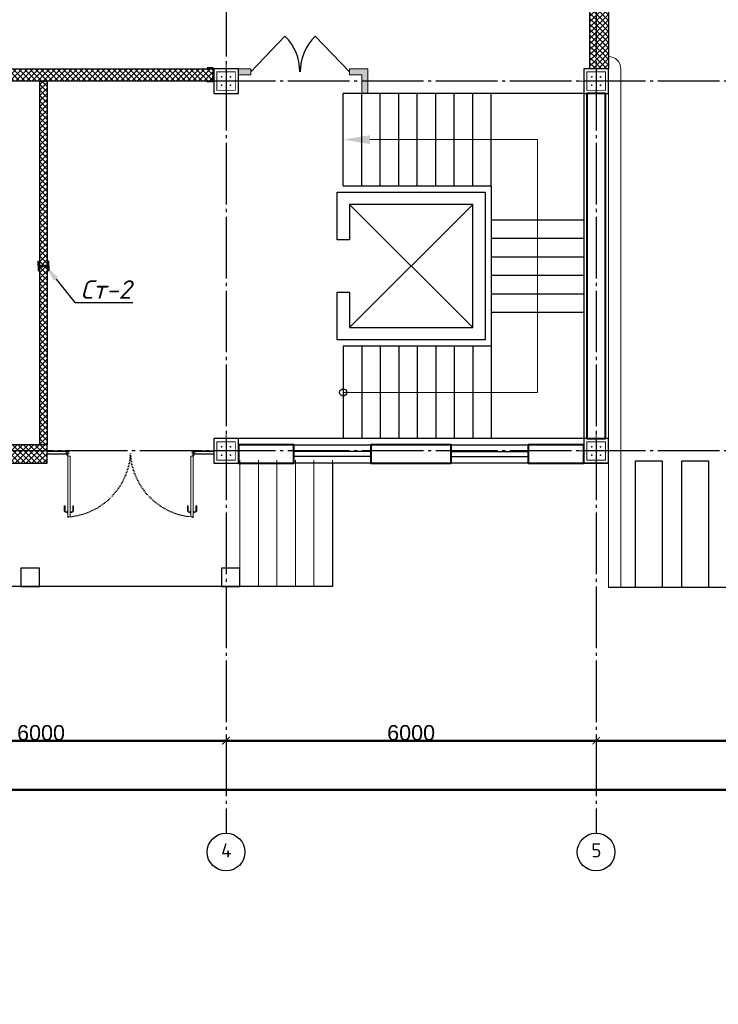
# Model space of a CAD drawing. Header units: millimetres. Extents: x -33345 to 4712671, y -3392 to 121473.
# Tile 264 of 656: x 1430713 to 1442039, y 60009 to 75981. Entities that reach past the tile are written whole.
import ezdxf
from ezdxf import colors
from ezdxf.entities.mleader import LeaderData, LeaderLine
from ezdxf.math import Vec2, Vec3

# ---------------------------------------------------------------- set-up
doc = ezdxf.new("R2010")
doc.units = ezdxf.units.MM
for name, pattern in [('CENTER2', [28.575, 19.05, -3.175, 3.175, -3.175]), ('DOT', [0.25, 0, -0.25]), ('ГОСТ 2.303 5', [24, 20, -1.5, 1, -1.5])]:
    doc.linetypes.add(name, pattern=pattern)
for name, color, linetype in [('00-Axes', 1, 'CENTER2'), ('HA', 9, 'Continuous'), ('KIK-0-HSL-HTC', 7, 'Continuous')]:
    doc.layers.add(name, color=color, linetype=linetype)
for name, color, linetype, lineweight in [('1_Основная', 250, 'Continuous', 40), ('5   0.30', 1, 'Continuous', 30), ('doors', 250, 'Continuous', 5), ('размер 0.09', 175, 'Continuous', 9)]:
    doc.layers.add(name, color=color, linetype=linetype, lineweight=lineweight)
doc.styles.add('ISO', font='isocpeui.ttf')
doc.styles.add('ISOCPEUR', font='isocpeui.ttf', dxfattribs={"height": 300})
doc.styles.add('ISOCPEUR_1.00', font='isocpeui.ttf')
doc.styles.get("Standard").update_dxf_attribs({"font": 'arial.ttf'})
doc.dimstyles.new('ISO-25$0', dxfattribs={"dimtxt": 300, "dimasz": 200, "dimexe": 100, "dimexo": 300, "dimgap": 50, "dimtad": 1, "dimdec": 0, "dimtxsty": 'Standard', "dimblk": 'OBLIQUE', "dimcen": 250, "dimadec": 0, "dimazin": 0, "dimtfac": 1, "dimtdec": 0, "dimtmove": 0, "dimatfit": 3, "dimldrblk": 'OBLIQUE', "dimfxl": 1.25, "dimarcsym": 0})
pattern_1 = [(45, (-51557.93, -1455798.857), (-44.9012806, 44.9012806), []), (135, (-51557.93, -1455798.857), (-44.9012806, -44.9012806), [])]

# ---------------------------------------------------------------- blocks, each defined once
blk = doc.blocks.new('column')
at = {"lineweight": 0}
for points in [[(-68, 56, -1), (-68, 86, -1)], [(68, 56, 1), (68, 86, 1)], [(-68, -56, 1), (-68, -86, 1)], [(68, -56, -1), (68, -86, -1)]]:
    blk.add_hatch(color=0, dxfattribs=at).paths.add_polyline_path(points)
at = {"color": 0, "lineweight": 0}
for p, q in [((0, 300), (0, -300)), ((300, 0), (-300, 0))]:
    blk.add_line(p, q, dxfattribs=at)
at = {"lineweight": 30}
blk.add_lwpolyline([(-200, 200), (200, 200), (200, -200), (-200, -200)], close=True, dxfattribs=at)
at = {"color": 0, "lineweight": 0, "const_width": 15}
blk.add_lwpolyline([(150, -150), (150, 150), (-150, 150), (-150, -150)], close=True, dxfattribs=at)
blk = doc.blocks.new('_ArchTick')
at = {"color": 0, "linetype": 'ByBlock', "const_width": 0.15}
blk.add_lwpolyline([(-0.5, -0.5), (0.5, 0.5)], dxfattribs=at)
blk = doc.blocks.new('*D22')
at = {"color": 0, "lineweight": -2, "transparency": 16777216}
for p, q in [((1041447, -1539113), (1041447, -1539113)), ((1041447, -1539114), (1047447, -1539114)), ((1047447, -1539113), (1047447, -1539113))]:
    blk.add_line(p, q, dxfattribs=at)
at = {"layer": 'Defpoints', "color": 0, "lineweight": 50, "transparency": 16777216}
for p in [(1041447, -1539114), (1047447, -1539114), (1047447, -1539114)]:
    blk.add_point(p, dxfattribs=at)
at = {"color": 0, "lineweight": -2, "transparency": 16777216, "xscale": 120, "yscale": 120, "zscale": 120, "rotation": 180}
blk.add_blockref('_ArchTick', (1041447, -1539114), dxfattribs=at)
at = {"color": 0, "lineweight": -2, "transparency": 16777216, "xscale": 120, "yscale": 120, "zscale": 120}
blk.add_blockref('_ArchTick', (1047447, -1539114), dxfattribs=at)
at = {"color": 0, "lineweight": 0, "transparency": 16777216, "insert": (1044447, -1538988), "char_height": 250, "attachment_point": 5}
blk.add_mtext('6000', dxfattribs=at)
blk = doc.blocks.new('_Oblique')
at = {"color": 0, "linetype": 'ByBlock', "lineweight": -2}
blk.add_line((-0.5, -0.5), (0.5, 0.5), dxfattribs=at)
blk = doc.blocks.new('*D23')
at = {"color": 0, "lineweight": -2, "transparency": 16777216}
for p, q in [((1047447, -1539113), (1047447, -1539113)), ((1047447, -1539114), (1053447, -1539114)), ((1053447, -1539113), (1053447, -1539113))]:
    blk.add_line(p, q, dxfattribs=at)
at = {"layer": 'Defpoints', "color": 0, "lineweight": 50, "transparency": 16777216}
for p in [(1047447, -1539114), (1053447, -1539114), (1053447, -1539114)]:
    blk.add_point(p, dxfattribs=at)
at = {"color": 0, "lineweight": -2, "transparency": 16777216, "xscale": 120, "yscale": 120, "zscale": 120, "rotation": 180}
blk.add_blockref('_ArchTick', (1047447, -1539114), dxfattribs=at)
at = {"color": 0, "lineweight": -2, "transparency": 16777216, "xscale": 120, "yscale": 120, "zscale": 120}
blk.add_blockref('_ArchTick', (1053447, -1539114), dxfattribs=at)
at = {"color": 0, "lineweight": 0, "transparency": 16777216, "insert": (1050447, -1538988), "char_height": 250, "attachment_point": 5}
blk.add_mtext('6000', dxfattribs=at)
blk = doc.blocks.new('*D30')
at = {"color": 0, "lineweight": -2, "transparency": 16777216}
for p, q in [((8911, -1402), (8911, -1401)), ((8911, -1402), (15911, -1402)), ((15911, -1402), (15911, -1401))]:
    blk.add_line(p, q, dxfattribs=at)
at = {"layer": 'Defpoints', "color": 0, "lineweight": 0, "transparency": 16777216}
for p in [(8911, -1402), (15911, -1402), (15911, -1402)]:
    blk.add_point(p, dxfattribs=at)
at = {"color": 0, "lineweight": -2, "transparency": 16777216, "xscale": 120, "yscale": 120, "zscale": 120, "rotation": 180}
blk.add_blockref('_ArchTick', (8911, -1402), dxfattribs=at)
at = {"color": 0, "lineweight": -2, "transparency": 16777216, "xscale": 120, "yscale": 120, "zscale": 120}
blk.add_blockref('_ArchTick', (15911, -1402), dxfattribs=at)
at = {"color": 0, "lineweight": 0, "transparency": 16777216, "insert": (12411, -1275), "char_height": 250, "attachment_point": 5}
blk.add_mtext('7000', dxfattribs=at)
blk = doc.blocks.new('*D33')
at = {"color": 0, "lineweight": -2, "transparency": 16777216}
for p, q in [((-15089, -2202), (-15089, -2201)), ((44311, -2202), (-15089, -2202)), ((44311, -2202), (44311, -2201))]:
    blk.add_line(p, q, dxfattribs=at)
at = {"layer": 'Defpoints', "color": 0, "lineweight": 0, "transparency": 16777216}
for p in [(-15089, -2202), (-15089, -2202), (44311, -2202)]:
    blk.add_point(p, dxfattribs=at)
at = {"color": 0, "lineweight": -2, "transparency": 16777216, "xscale": 120, "yscale": 120, "zscale": 120, "rotation": 180}
blk.add_blockref('_ArchTick', (-15089, -2202), dxfattribs=at)
at = {"color": 0, "lineweight": -2, "transparency": 16777216, "xscale": 120, "yscale": 120, "zscale": 120}
blk.add_blockref('_ArchTick', (44311, -2202), dxfattribs=at)
at = {"color": 0, "lineweight": 0, "transparency": 16777216, "insert": (14611, -2077), "char_height": 250, "attachment_point": 5}
blk.add_mtext('59400', dxfattribs=at)
blk = doc.blocks.new('*U3545')
at = {"color": 0, "linetype": 'ByBlock', "lineweight": -2, "ltscale": 100}
blk.add_lwpolyline([(0, 0), (63, 0), (63, 2.7, 0.4142136), (60.7, 5), (12, 5, -0.4142136), (5, 12), (5, 60.7, 0.4142136), (2.7, 63), (0, 63)], format="xyb", close=True, dxfattribs=at)
blk = doc.blocks.new('A$C0829442C')
at = {"layer": '5   0.30', "lineweight": 30, "ltscale": 200}
blk.add_line((0, 131), (0, 14), dxfattribs=at)
at = {"layer": '5   0.30', "lineweight": 30, "ltscale": 200, "xscale": -1, "rotation": 180}
blk.add_blockref('*U3545', (4, 146), dxfattribs=at)
at = {"layer": '5   0.30', "lineweight": 30, "ltscale": 200}
blk.add_blockref('*U3545', (4, 0), dxfattribs=at)
blk = doc.blocks.new('fgfggggffsss')
at = {"layer": '00-Axes', "color": 251, "linetype": 'ГОСТ 2.303 5', "ltscale": 50, "true_color": 0x636466}
for points in [[(2910.7, 15497.8), (2910.7, -2902.2)], [(8910.7, 15497.8), (8910.7, -2902.2)], [(44510.7, 9297.8), (-20089.3, 9297.8)], [(44510.7, 3297.8), (-20089.3, 3297.8)]]:
    blk.add_lwpolyline(points, dxfattribs=at)
at = {"layer": '00-Axes', "color": 219, "linetype": 'ByBlock', "ltscale": 100, "true_color": 0x642165}
for centre in [(2910.7, -3208.2), (8910.7, -3208.2)]:
    blk.add_circle(centre, 306, dxfattribs=at)
at = {"layer": '00-Axes', "color": 219, "linetype": 'ByBlock', "ltscale": 100, "true_color": 0x642165, "char_height": 226.059, "attachment_point": 1, "style": 'ISOCPEUR_1.00'}
for s, insert in [('\\pxqc;{\\fISOCPEUR|b0|i0|c204|p34;4}', (2529.5, -3068.4)), ('\\pxqc;{\\fISOCPEUR|b0|i0|c204|p34;5}', (8529.5, -3068.4))]:
    blk.add_mtext_dynamic_manual_height_columns(s, width=772.479, gutter_width=706.4, heights=[0], dxfattribs=dict(at, insert=insert))
at = {"color": 18, "lineweight": 0, "true_color": 0x000000}
for base, p1, p2, picture, middle in [((2910.7, -1402.2), (-3089.3, -1402.2), (2910.7, -1402.2), '*D22', (-89.3, -1276.6)), ((8910.7, -1402.2), (2910.7, -1402.2), (8910.7, -1402.2), '*D23', (5910.7, -1276.6))]:
    dim = blk.add_linear_dim(base=base, p1=p1, p2=p2, dimstyle='ISO-25$0', dxfattribs=at)
    dim.commit()
    dim.dimension.update_dxf_attribs({"geometry": picture, "text_midpoint": middle, "insert": (-1044536.1, 1537711.9)})
for base, p1, p2, picture, middle in [((15910.7, -1402.2), (8910.7, -1402.2), (15910.7, -1402.2), '*D30', (12410.7, -1275)), ((-15089.3, -2202.2), (44310.7, -2202.2), (-15089.3, -2202.2), '*D33', (14610.7, -2076.6))]:
    dim = blk.add_linear_dim(base=base, p1=p1, p2=p2, dimstyle='ISO-25$0', dxfattribs=at)
    dim.commit()
    dim.dimension.update_dxf_attribs({"geometry": picture, "text_midpoint": middle})

msp = doc.modelspace()

# ---------------------------------------------------------------- hatches: boundary and pattern name
at = {"lineweight": 20}
h = msp.add_hatch(color=32, dxfattribs=at)
h.dxf.hatch_style = 1
h.paths.add_polyline_path([(1436258.311, 75084.993), (1436058.311, 75084.993), (1436058.311, 75184.993), (1436358.311, 75184.993), (1436358.311, 74784.993), (1436258.311, 74784.993)])
h.paths.add_polyline_path([(1434258.311, 75184.993), (1434458.311, 75184.993), (1434458.311, 75084.993), (1434258.311, 75084.993)])
at = {"layer": 'KIK-0-HSL-HTC', "lineweight": 0}
h = msp.add_hatch(dxfattribs=at)
h.set_pattern_fill('ANSI37', color=154, scale=20)
h.set_pattern_definition(pattern_1)
h.paths.add_polyline_path([(1416258.311, 81184.993), (1417158.311, 81184.993), (1417158.311, 80884.993), (1416258.311, 80884.993)])
h.paths.add_polyline_path([(1418408.311, 81184.993), (1419708.311, 81184.993), (1419708.311, 80884.993), (1418408.311, 80884.993)])
h.paths.add_polyline_path([(1420958.311, 81184.993), (1421858.311, 81184.993), (1421858.311, 80884.993), (1420958.311, 80884.993)])
h.paths.add_polyline_path([(1422258.311, 81184.993), (1423158.311, 81184.993), (1423158.311, 80884.993), (1422258.311, 80884.993)])
h.paths.add_polyline_path([(1424408.311, 81184.993), (1425708.311, 81184.993), (1425708.311, 80884.993), (1424408.311, 80884.993)])
h.paths.add_polyline_path([(1426958.311, 81184.993), (1427858.311, 81184.993), (1427858.311, 80884.993), (1426958.311, 80884.993)])
h.paths.add_polyline_path([(1415858.311, 79884.993), (1416158.311, 79884.993), (1416158.311, 80784.993), (1415858.311, 80784.993)])
h.paths.add_polyline_path([(1416158.311, 78634.993), (1416158.311, 76809.993), (1415858.311, 76809.993), (1415858.311, 78634.993)])
h.paths.add_polyline_path([(1416158.311, 74784.993), (1416158.311, 74184.993), (1415858.311, 74184.993), (1415858.311, 74784.993)])
h.paths.add_polyline_path([(1415858.311, 72934.993), (1416158.311, 72934.993), (1416158.311, 71334.993), (1415858.311, 71334.993)])
h.paths.add_polyline_path([(1415858.311, 70084.993), (1416158.311, 70084.993), (1416158.311, 69184.993), (1415858.311, 69184.993)])
h.paths.add_polyline_path([(1417858.311, 69084.993), (1416258.311, 69084.993), (1416258.311, 68784.993), (1417858.311, 68784.993)])
h.paths.add_polyline_path([(1419558.311, 69084.993), (1418858.311, 69084.993), (1418858.311, 68784.993), (1419558.311, 68784.993)])
h.paths.add_polyline_path([(1421258.311, 69084.993), (1420558.311, 69084.993), (1420558.311, 68784.993), (1421258.311, 68784.993)])
h.paths.add_polyline_path([(1423408.198, 69084.993), (1422258.311, 69084.993), (1422258.311, 68784.993), (1423408.198, 68784.993)])
h.paths.add_polyline_path([(1425583.311, 68784.993), (1424008.198, 68784.993), (1424008.198, 69084.993), (1425583.311, 69084.993)])
h.paths.add_polyline_path([(1427858.311, 68784.993), (1427083.311, 68784.993), (1427083.311, 69084.993), (1427858.311, 69084.993)])
h.paths.add_polyline_path([(1431158.311, 69084.993), (1430108.311, 69084.993), (1430108.311, 68784.993), (1431158.311, 68784.993)])
h.paths.add_polyline_path([(1447258.311, 69084.993), (1448158.311, 69084.993), (1448158.311, 68784.993), (1447258.311, 68784.993)])
h.paths.add_polyline_path([(1449408.311, 69084.993), (1450708.311, 69084.993), (1450708.311, 68784.993), (1449408.311, 68784.993)])
h.paths.add_polyline_path([(1451958.311, 69084.993), (1452858.311, 69084.993), (1452858.311, 68784.993), (1451958.311, 68784.993)])
h.paths.add_polyline_path([(1453908.311, 69084.993), (1453258.311, 69084.993), (1453258.311, 68784.993), (1453908.311, 68784.993)])
h.paths.add_polyline_path([(1458858.311, 69084.993), (1458208.311, 69084.993), (1458208.311, 68784.993), (1458858.311, 68784.993)])
h.paths.add_polyline_path([(1463658.311, 69084.993), (1464558.311, 69084.993), (1464558.311, 68784.993), (1463658.311, 68784.993)])
h.paths.add_polyline_path([(1465808.311, 69084.993), (1467108.311, 69084.993), (1467108.311, 68784.993), (1465808.311, 68784.993)])
h.paths.add_polyline_path([(1468358.311, 69084.993), (1469258.311, 69084.993), (1469258.311, 68784.993), (1468358.311, 68784.993)])
h.paths.add_polyline_path([(1469658.311, 69084.993), (1470558.311, 69084.993), (1470558.311, 68784.993), (1469658.311, 68784.993)])
h.paths.add_polyline_path([(1471808.311, 69084.993), (1473108.311, 69084.993), (1473108.311, 68784.993), (1471808.311, 68784.993)])
h.paths.add_polyline_path([(1474358.311, 69084.993), (1475258.311, 69084.993), (1475258.311, 68784.993), (1474358.311, 68784.993)])
h.paths.add_polyline_path([(1475358.311, 69934.993), (1475658.311, 69934.993), (1475658.311, 69184.993), (1475358.311, 69184.993)])
h.paths.add_polyline_path([(1475358.311, 72784.993), (1475658.311, 72784.993), (1475658.311, 71184.993), (1475358.311, 71184.993)])
h.paths.add_polyline_path([(1475658.311, 74784.993), (1475658.311, 74034.993), (1475358.311, 74034.993), (1475358.311, 74784.993)])
h.paths.add_polyline_path([(1475358.311, 75809.993), (1475658.311, 75809.993), (1475658.311, 75184.993), (1475358.311, 75184.993)])
h.paths.add_polyline_path([(1475358.311, 78634.993), (1475658.311, 78634.993), (1475658.311, 76809.993), (1475358.311, 76809.993)])
h.paths.add_polyline_path([(1475658.311, 80784.993), (1475658.311, 79884.993), (1475358.311, 79884.993), (1475358.311, 80784.993)])
h.paths.add_polyline_path([(1474358.311, 81184.993), (1475258.311, 81184.993), (1475258.311, 80884.993), (1474358.311, 80884.993)])
h.paths.add_polyline_path([(1471808.311, 81184.993), (1473108.311, 81184.993), (1473108.311, 80884.993), (1471808.311, 80884.993)])
h.paths.add_polyline_path([(1469658.311, 81184.993), (1470558.311, 81184.993), (1470558.311, 80884.993), (1469658.311, 80884.993)])
h.paths.add_polyline_path([(1468358.311, 81184.993), (1469258.311, 81184.993), (1469258.311, 80884.993), (1468358.311, 80884.993)])
h.paths.add_polyline_path([(1465808.311, 81184.993), (1467108.311, 81184.993), (1467108.311, 80884.993), (1465808.311, 80884.993)])
h.paths.add_polyline_path([(1463658.311, 81184.993), (1464558.311, 81184.993), (1464558.311, 80884.993), (1463658.311, 80884.993)])
h.paths.add_polyline_path([(1457958.311, 81184.993), (1458858.311, 81184.993), (1458858.311, 80884.993), (1457958.311, 80884.993)])
h.paths.add_polyline_path([(1455408.311, 81184.993), (1456708.311, 81184.993), (1456708.311, 80884.993), (1455408.311, 80884.993)])
h.paths.add_polyline_path([(1453258.311, 81184.993), (1454158.311, 81184.993), (1454158.311, 80884.993), (1453258.311, 80884.993)])
h.paths.add_polyline_path([(1451958.311, 81184.993), (1452858.311, 81184.993), (1452858.311, 80884.993), (1451958.311, 80884.993)])
h.paths.add_polyline_path([(1449408.311, 81184.993), (1450708.311, 81184.993), (1450708.311, 80884.993), (1449408.311, 80884.993)])
h.paths.add_polyline_path([(1447258.311, 81184.993), (1448158.311, 81184.993), (1448158.311, 80884.993), (1447258.311, 80884.993)])
h.paths.add_polyline_path([(1440258.311, 81184.993), (1446858.311, 81184.993), (1446858.311, 80884.993), (1440258.311, 80884.993)])
h.paths.add_polyline_path([(1438958.311, 81184.993), (1439858.311, 81184.993), (1439858.311, 80884.993), (1438958.311, 80884.993)])
h.paths.add_polyline_path([(1436408.311, 81184.993), (1437708.311, 81184.993), (1437708.311, 80884.993), (1436408.311, 80884.993)])
h.paths.add_polyline_path([(1434258.311, 81184.993), (1435158.311, 81184.993), (1435158.311, 80884.993), (1434258.311, 80884.993)])
h.paths.add_polyline_path([(1415858.311, 75809.993), (1415858.311, 75184.993), (1416158.311, 75184.993), (1416158.311, 75809.993)])
h = msp.add_hatch(dxfattribs=at)
h.set_pattern_fill('ANSI37', color=154, scale=20)
h.set_pattern_definition(pattern_1)
h.paths.add_polyline_path([(1416158.311, 77364.993), (1417748.311, 77364.993), (1417748.311, 77164.993), (1416158.311, 77164.993)])
h.paths.add_polyline_path([(1419118.311, 80884.993), (1419118.311, 77364.993), (1420608.311, 77364.993), (1420608.311, 77164.993), (1418748.311, 77164.993), (1418748.311, 77364.993), (1418998.311, 77364.993), (1418998.311, 80884.993)])
h.paths.add_polyline_path([(1421978.311, 77364.993), (1423688.311, 77364.993), (1423688.311, 77164.993), (1421608.311, 77164.993), (1421608.311, 77364.993), (1421858.311, 77364.993), (1421858.311, 80784.993), (1421978.311, 80784.993)])
h.paths.add_polyline_path([(1424958.311, 77735.437), (1424958.311, 77364.993), (1426608.311, 77364.993), (1426608.311, 77164.993), (1424688.311, 77164.993), (1424688.311, 77364.993), (1424838.311, 77364.993), (1424838.311, 77735.437)])
h.paths.add_polyline_path([(1424838.311, 80335.437), (1424838.311, 80884.993), (1424958.311, 80884.993), (1424958.311, 80335.437)])
h.paths.add_polyline_path([(1427978.311, 77364.993), (1429588.311, 77364.993), (1429588.311, 77164.993), (1427608.311, 77164.993), (1427608.311, 77364.993), (1427858.311, 77364.993), (1427858.311, 80784.993), (1427978.311, 80784.993)])
h.paths.add_polyline_path([(1430958.311, 77364.993), (1432888.311, 77364.993), (1432888.311, 77164.993), (1430588.311, 77164.993), (1430588.311, 77364.993), (1430838.311, 77364.993), (1430838.311, 80884.993), (1430958.311, 80884.993)])
h.paths.add_polyline_path([(1435598.311, 77364.993), (1435598.311, 77164.993), (1433888.311, 77164.993), (1433888.311, 77364.993)])
h.paths.add_polyline_path([(1434138.311, 77364.993), (1434258.311, 77364.993), (1434258.311, 80784.993), (1434138.311, 80784.993)])
h.paths.add_polyline_path([(1436848.311, 77364.993), (1436968.311, 77364.993), (1436968.311, 80884.993), (1436848.311, 80884.993)])
h.paths.add_polyline_path([(1436598.311, 77164.993), (1436598.311, 77364.993), (1438608.311, 77364.993), (1438608.311, 77164.993)])
h.paths.add_polyline_path([(1439958.311, 77364.993), (1439958.311, 77164.993), (1439608.311, 77164.993), (1439608.311, 77364.993)])
h.paths.add_polyline_path([(1421958.311, 72164.993), (1421958.311, 72284.993), (1420643.311, 72284.993), (1420643.311, 73504.993), (1420938.311, 73504.993), (1420938.311, 73624.993), (1420643.311, 73624.993), (1420643.311, 74984.993), (1420523.311, 74984.993), (1420523.311, 73624.993), (1420403.311, 73624.993), (1420403.311, 73504.993), (1420523.311, 73504.993), (1420523.311, 72284.993), (1419308.311, 72284.993), (1419308.311, 73504.993), (1419603.311, 73504.993), (1419603.311, 73624.993), (1419308.311, 73624.993), (1419308.311, 74984.993), (1419188.311, 74984.993), (1419188.311, 69084.993), (1419308.311, 69084.993), (1419308.311, 72164.993)])
h.paths.add_polyline_path([(1419573.311, 75184.993), (1416258.311, 75184.993), (1416258.311, 74984.993), (1419573.311, 74984.993)])
h.paths.add_polyline_path([(1420908.311, 75184.993), (1420373.311, 75184.993), (1420373.311, 74984.993), (1420908.311, 74984.993)])
h.paths.add_polyline_path([(1421708.311, 74984.993), (1421858.311, 74984.993), (1421858.311, 75184.993), (1421708.311, 75184.993)])
h.paths.add_polyline_path([(1423358.311, 75184.993), (1423358.311, 74984.993), (1422258.311, 74984.993), (1422258.311, 75184.993)])
h.paths.add_polyline_path([(1422158.311, 73624.993), (1422158.311, 73504.993), (1422646.676, 73504.993), (1422646.676, 73624.993)])
h.paths.add_polyline_path([(1421958.311, 73624.993), (1421738.311, 73624.993), (1421738.311, 73504.993), (1421958.311, 73504.993)], flags=17)
h.paths.add_polyline_path([(1417858.311, 72934.993), (1418268.311, 72934.993), (1418268.311, 72814.993), (1417858.311, 72814.993)])
h.paths.add_polyline_path([(1419068.311, 72934.993), (1419188.311, 72934.993), (1419188.311, 72814.993), (1419068.311, 72814.993)])
h.paths.add_polyline_path([(1416658.311, 72814.993), (1416158.311, 72814.993), (1416158.311, 72934.993), (1416658.311, 72934.993)])
h.paths.add_polyline_path([(1419458.311, 70384.993), (1419308.311, 70384.993), (1419308.311, 70504.993), (1419458.311, 70504.993)], flags=17)
h.paths.add_polyline_path([(1421958.311, 70504.993), (1420458.311, 70504.993), (1420458.311, 70384.993), (1421958.311, 70384.993)], flags=17)
h.paths.add_polyline_path([(1422158.311, 70504.993), (1422158.311, 70384.993), (1422448.311, 70384.993), (1422448.311, 70504.993)])
h.paths.add_polyline_path([(1424458.311, 70504.993), (1424458.311, 70384.993), (1424608.311, 70384.993), (1424608.311, 70504.993)])
h.paths.add_polyline_path([(1424728.311, 69084.993), (1424608.311, 69084.993), (1424608.311, 74984.993), (1424728.311, 74984.993)])
h.paths.add_polyline_path([(1424468.311, 73504.993), (1424468.311, 73624.993), (1424608.311, 73624.993), (1424608.311, 73504.993)], flags=17)
h.paths.add_polyline_path([(1424358.311, 74984.993), (1424358.311, 75184.993), (1427858.311, 75184.993), (1427858.311, 74984.993)])
h.paths.add_polyline_path([(1427978.311, 74784.993), (1427978.311, 69184.993), (1427858.311, 69184.993), (1427858.311, 74784.993)])
h.paths.add_polyline_path([(1431158.311, 74984.993), (1431158.311, 69084.993), (1431038.311, 69084.993), (1431038.311, 74984.993)])
h.paths.add_polyline_path([(1433858.311, 75184.993), (1433858.311, 74984.993), (1430288.646, 74984.993), (1430288.646, 75184.993)])
h.paths.add_polyline_path([(1428258.311, 75184.993), (1429288.646, 75184.993), (1429288.646, 74984.993), (1428258.311, 74984.993)])
h.paths.add_polyline_path([(1450588.311, 80884.993), (1450708.311, 80884.993), (1450708.311, 77364.994), (1450588.311, 77364.994)])
h.paths.add_polyline_path([(1450958.311, 77164.993), (1448508.311, 77164.993), (1448508.311, 77364.994), (1450958.311, 77364.994)])
h.paths.add_polyline_path([(1447508.311, 77164.993), (1447158.311, 77164.993), (1447158.311, 77365.994), (1447508.311, 77365.994)])
h.paths.add_polyline_path([(1456958.311, 77164.993), (1451958.311, 77164.993), (1451958.311, 77364.994), (1456958.311, 77364.994)])
h.paths.add_polyline_path([(1456588.311, 80884.993), (1456708.311, 80884.993), (1456708.311, 77364.994), (1456588.311, 77364.994)])
h.paths.add_polyline_path([(1463628.311, 77164.993), (1457958.311, 77164.993), (1457958.311, 77364.993), (1463628.311, 77364.994)])
h.paths.add_polyline_path([(1463258.311, 80784.993), (1463378.311, 80784.993), (1463378.311, 77364.994), (1463258.311, 77364.994)])
h.paths.add_polyline_path([(1469628.311, 77164.993), (1464628.311, 77164.993), (1464628.311, 77364.994), (1469628.311, 77364.994)])
h.paths.add_polyline_path([(1456358.311, 75184.993), (1458858.311, 75184.993), (1458858.311, 74984.993), (1456358.311, 74984.993)])
h.paths.add_polyline_path([(1459508.311, 74984.993), (1459258.311, 74984.993), (1459258.311, 75184.993), (1459508.311, 75184.993)])
h.paths.add_polyline_path([(1460508.311, 75184.993), (1463258.311, 75184.993), (1463258.311, 74984.993), (1460508.311, 74984.993)])
h.paths.add_polyline_path([(1465958.311, 75184.993), (1465958.311, 74984.993), (1463658.311, 74984.993), (1463658.311, 75184.993)])
h.paths.add_polyline_path([(1458858.311, 74784.993), (1459058.311, 74784.993), (1459058.311, 69184.993), (1458858.311, 69184.993)])
h.paths.add_polyline_path([(1461908.316, 73144.993), (1463308.311, 73144.993), (1463308.311, 73024.993), (1461908.316, 73024.993)])
h.paths.add_polyline_path([(1461908.316, 71824.993), (1463308.311, 71824.993), (1463308.311, 71704.993), (1461908.316, 71704.993)])
h.paths.add_polyline_path([(1461908.316, 70504.993), (1463308.311, 70504.993), (1463308.311, 70384.993), (1461908.316, 70384.993)])
h.paths.add_polyline_path([(1461788.316, 72774.993), (1461788.316, 73294.993), (1461908.316, 73294.993), (1461908.316, 72774.993)])
h.paths.add_polyline_path([(1461788.316, 71454.993), (1461788.316, 71974.993), (1461908.316, 71974.993), (1461908.316, 71454.993)])
h.paths.add_polyline_path([(1461788.316, 70134.993), (1461788.316, 70654.993), (1461908.316, 70654.993), (1461908.316, 70134.993)])
h.paths.add_polyline_path([(1461908.316, 74534.993), (1463308.311, 74534.993), (1463308.311, 74434.993), (1461908.316, 74434.993)])
h.paths.add_polyline_path([(1461788.316, 74094.993), (1461788.316, 74984.993), (1461908.316, 74984.993), (1461908.316, 74094.993)])
h.paths.add_polyline_path([(1461908.316, 69334.993), (1461908.316, 69084.993), (1461788.316, 69084.993), (1461788.316, 69334.993)])
h.paths.add_polyline_path([(1466958.311, 75184.993), (1469258.311, 75184.993), (1469258.311, 74984.993), (1466958.311, 74984.993)])
h.paths.add_polyline_path([(1471958.311, 74984.993), (1469658.311, 74984.993), (1469658.311, 75184.993), (1471958.311, 75184.993)])
h.paths.add_polyline_path([(1469258.311, 74784.993), (1469378.311, 74784.993), (1469378.311, 69184.993), (1469258.311, 69184.993)])
h.paths.add_polyline_path([(1472958.311, 75184.993), (1475258.311, 75184.993), (1475258.311, 74984.993), (1472958.311, 74984.993)])
h.paths.add_polyline_path([(1470628.311, 77364.994), (1475358.311, 77364.994), (1475358.311, 77164.993), (1470628.311, 77164.993)])
h.paths.add_polyline_path([(1469258.311, 80784.993), (1469378.311, 80784.993), (1469378.311, 77364.994), (1469258.311, 77364.994)])
edge = h.paths.add_edge_path()
edge.add_line((1422158.311, 72164.993), (1423488.311, 72164.993))
edge.add_line((1423488.311, 72164.993), (1423488.311, 70504.993))
edge.add_line((1423488.311, 70504.993), (1423248.311, 70504.993))
edge.add_line((1423248.311, 70504.993), (1423248.311, 70384.993))
edge.add_line((1423248.311, 70384.993), (1423658.311, 70384.993))
edge.add_line((1423658.311, 70384.993), (1423658.311, 70504.993))
edge.add_line((1423658.311, 70504.993), (1423608.311, 70504.993))
edge.add_line((1423608.311, 70504.993), (1423608.311, 72164.993))
edge.add_line((1423608.311, 72164.993), (1424608.311, 72164.993))
edge.add_line((1424608.311, 72164.993), (1424608.311, 72284.993))
edge.add_line((1424608.311, 72284.993), (1423608.311, 72284.993))
edge.add_line((1423608.311, 72284.993), (1423608.311, 73504.993))
edge.add_line((1423608.311, 73504.993), (1423668.311, 73504.993))
edge.add_line((1423668.311, 73504.993), (1423668.311, 73624.993))
edge.add_line((1423668.311, 73624.993), (1423446.676, 73624.993))
edge.add_line((1423446.676, 73624.993), (1423446.676, 73504.993))
edge.add_line((1423446.676, 73504.993), (1423488.311, 73504.993))
edge.add_line((1423488.311, 73504.993), (1423488.311, 72284.993))
edge.add_line((1423488.311, 72284.993), (1422158.311, 72284.993))
h = msp.add_hatch(dxfattribs=at)
h.set_pattern_fill('ANSI37', color=154, scale=20)
h.paths.add_polyline_path([(1439958.311, 80784.993), (1440258.311, 80784.993), (1440258.311, 75184.993), (1439958.311, 75184.993)])
h.paths.add_polyline_path([(1446858.311, 75184.993), (1447158.311, 75184.993), (1447158.311, 80784.993), (1446858.311, 80784.993)])

# ---------------------------------------------------------------- linework, layer by layer
at = {"color": 34, "lineweight": 30}
for p, q in [((1434458.311, 75134.993), (1435012.766, 75711.69)), ((1436058.311, 75134.993), (1435503.855, 75711.69))]:
    msp.add_line(p, q, dxfattribs=at)
at = {"color": 5}
for p, q in [((1436408.311, 68974.993), (1435158.311, 68974.993)), ((1436408.311, 68894.993), (1435158.311, 68894.993)), ((1437708.311, 68974.993), (1438958.311, 68974.993)), ((1437708.311, 68894.993), (1438958.311, 68894.993))]:
    msp.add_line(p, q, dxfattribs=at)
at = {"color": 18, "true_color": 0x000000}
for points in [[(1440258.311, 68784.993), (1435783.311, 68784.993), (1435783.311, 66784.993), (1428583.311, 66784.993), (1428583.311, 65284.993), (1412858.311, 65284.993), (1412858.311, 68784.993), (1414239.413, 70279.132), (1415858.313, 70284.993), (1415858.311, 72314.993), (1413898.311, 72314.993), (1413898.311, 78784.993), (1415858.311, 78784.993), (1415858.311, 81184.993), (1475658.311, 81184.993)], [(1435958.311, 73284.993), (1435958.311, 74784.993)], [(1439858.311, 74784.993), (1435958.311, 74784.993)], [(1436258.311, 73284.993), (1436258.311, 74784.993)], [(1436558.311, 73284.993), (1436558.311, 74784.993)], [(1436858.311, 73284.993), (1436858.311, 74784.993)], [(1437158.311, 73284.993), (1437158.311, 74784.993)], [(1437458.311, 73284.993), (1437458.311, 74784.993)], [(1437758.311, 73284.993), (1437758.311, 74784.993)], [(1438058.311, 73284.993), (1438058.311, 74784.993)], [(1438358.311, 73284.993), (1438358.311, 74784.993)], [(1435858.311, 73184.993), (1438258.311, 73184.993), (1438258.311, 70784.993), (1435858.311, 70784.993)], [(1435958.311, 73284.993), (1438358.311, 73284.993), (1438358.311, 70684.993), (1435958.311, 70684.993)], [(1438358.311, 72734.993), (1439858.311, 72734.993)], [(1438358.311, 72434.993), (1439858.311, 72434.993)], [(1438358.311, 72134.993), (1439858.311, 72134.993)], [(1438358.311, 71834.993), (1439858.311, 71834.993)], [(1438358.311, 71534.993), (1439858.311, 71534.993)], [(1438358.311, 71234.993), (1439858.311, 71234.993)], [(1435958.311, 70684.993), (1435958.311, 69184.993)], [(1436258.311, 70684.993), (1436258.311, 69184.993)], [(1436558.311, 70684.993), (1436558.311, 69184.993)], [(1436858.311, 70684.993), (1436858.311, 69184.993)], [(1437158.311, 70684.993), (1437158.311, 69184.993)], [(1437458.311, 70684.993), (1437458.311, 69184.993)], [(1437758.311, 70684.993), (1437758.311, 69184.993)], [(1438058.311, 70684.993), (1438058.311, 69184.993)], [(1438358.311, 70684.993), (1438358.311, 69184.993)]]:
    msp.add_lwpolyline(points, dxfattribs=at)
at = {"color": 34, "lineweight": 20}
for points in [[(1434458.311, 75184.993), (1434258.311, 75184.993)], [(1434458.311, 75084.993), (1434258.311, 75084.993)], [(1434458.311, 75084.993), (1434458.311, 75184.993)], [(1436358.311, 74784.993), (1436358.311, 75184.993), (1436058.311, 75184.993)], [(1436058.311, 75084.993), (1436058.311, 75184.993)], [(1436258.311, 74784.993), (1436258.311, 75084.993), (1436058.311, 75084.993)]]:
    msp.add_lwpolyline(points, dxfattribs=at)
for points in [[(1439858.311, 74784.993), (1439858.311, 69184.993), (1434258.311, 69184.993)], [(1440695.996, 66771.156), (1440695.996, 68823.504), (1441129.603, 68823.504), (1441129.603, 66771.156)], [(1441446.878, 66771.156), (1441446.878, 68823.504), (1441880.486, 68823.504), (1441880.486, 66771.156)], [(1446985.638, 66771.156), (1443666.197, 66771.156), (1443579.508, 67064.465), (1443579.508, 66477.848), (1443492.819, 66771.156), (1440258.311, 66771.156)]]:
    msp.add_lwpolyline(points)
at = {"color": 244, "lineweight": 40, "true_color": 0x991b1e}
for points in [[(1440208.311, 74784.993), (1439908.311, 74784.993), (1439908.311, 69184.993), (1440208.311, 69184.993)], [(1435158.311, 68784.993), (1435158.311, 69084.993), (1434258.311, 69084.993), (1434258.311, 68784.993)], [(1436408.311, 69084.993), (1436408.311, 68784.993), (1437708.311, 68784.993), (1437708.311, 69084.993)], [(1438958.311, 69084.993), (1438958.311, 68784.993), (1439858.311, 68784.993), (1439858.311, 69084.993)]]:
    msp.add_lwpolyline(points, close=True, dxfattribs=at)
for points in [[(1435158.311, 69084.993), (1436408.311, 69084.993), (1436408.311, 68784.993), (1435158.311, 68784.993)], [(1437708.311, 69084.993), (1438958.311, 69084.993), (1438958.311, 68784.993), (1437708.311, 68784.993)]]:
    msp.add_lwpolyline(points, close=True)
at = {"color": 18, "lineweight": 0, "true_color": 0x000000}
for points in [[(1434283.311, 66784.993), (1434283.311, 68834.993)], [(1434583.311, 66784.993), (1434583.311, 68834.993)], [(1434883.311, 66784.993), (1434883.311, 68834.993)], [(1435183.311, 66784.993), (1435183.311, 68834.993)], [(1435483.311, 66784.993), (1435483.311, 68834.993)], [(1435783.311, 66784.993), (1435783.311, 68834.993)], [(1427083.311, 66784.993), (1435783.311, 66784.993)]]:
    msp.add_lwpolyline(points, dxfattribs=at)
at = {"color": 244, "lineweight": 30, "true_color": 0x991b1e}
for points in [[(1430733.311, 66784.993), (1431033.311, 66784.993), (1431033.311, 67084.993), (1430733.311, 67084.993)], [(1433983.311, 66784.993), (1434283.311, 66784.993), (1434283.311, 67084.993), (1433983.311, 67084.993)]]:
    msp.add_lwpolyline(points, close=True, dxfattribs=at)
msp.add_circle((1435958.311, 69934.993), 58.696)
at = {"color": 34, "lineweight": 25}
for centre, start, end in [((1434466.473, 75143.483), 359.3829025, 46.1264142), ((1436050.149, 75143.483), 133.8735858, 180.6170975)]:
    msp.add_arc(centre, 788.224, start, end, dxfattribs=at)
msp.add_solid([(1436390.311, 73962.993), (1435958.311, 74034.993), (1436390.311, 74106.993)])
at = {"layer": '1_Основная', "color": 250, "lineweight": 18}
for p, q in [((1438058.311, 72984.993), (1436058.311, 70984.993)), ((1438058.311, 70984.993), (1436058.311, 72984.993))]:
    msp.add_line(p, q, dxfattribs=at)
at = {"layer": '1_Основная', "color": 250, "lineweight": 30}
msp.add_lwpolyline([(1438058.311, 72984.993), (1436058.311, 72984.993), (1436058.311, 72409.993), (1435858.311, 72409.993), (1435858.311, 73184.993), (1438258.311, 73184.993), (1438258.311, 70784.993), (1435858.311, 70784.993), (1435858.311, 71559.993), (1436058.311, 71559.993), (1436058.311, 70984.993), (1438058.311, 70984.993)], close=True, dxfattribs=at)
at = {"layer": 'doors', "color": 5}
for p, q in [((1431466.986, 68984.993), (1431158.311, 68984.993)), ((1431466.986, 68976.812), (1431158.311, 68976.812)), ((1431466.986, 68938.633), (1431158.311, 68938.633)), ((1431466.986, 68930.452), (1431158.311, 68930.452)), ((1433549.635, 68984.993), (1433858.311, 68984.993)), ((1433549.635, 68976.812), (1433858.311, 68976.812)), ((1433549.635, 68938.633), (1433858.311, 68938.633)), ((1433549.635, 68930.452), (1433858.311, 68930.452))]:
    msp.add_line(p, q, dxfattribs=at)
at = {"layer": 'doors', "color": 250}
for p, q in [((1431466.986, 68930.452), (1431466.986, 68984.993)), ((1431466.986, 68984.993), (1431491.53, 68984.993)), ((1431466.986, 68976.812), (1431507.892, 68976.812)), ((1431466.986, 68938.633), (1431507.892, 68938.633)), ((1431466.986, 68930.452), (1431491.53, 68930.452)), ((1431483.349, 68938.633), (1431483.349, 68976.812)), ((1431491.53, 68984.993), (1431491.53, 68976.812)), ((1431491.53, 68930.452), (1431491.53, 68938.633)), ((1431491.53, 68909.999), (1431491.53, 67902.763)), ((1431491.53, 68909.999), (1431499.711, 68909.999)), ((1431499.711, 68909.999), (1431499.711, 68897.727)), ((1431499.711, 68909.999), (1431499.711, 68897.727)), ((1431499.711, 68897.727), (1431528.345, 68897.727)), ((1431507.892, 68938.633), (1431507.892, 68976.812)), ((1431528.345, 68897.727), (1431528.345, 67915.035)), ((1433488.276, 68897.727), (1433488.276, 67915.035)), ((1433516.911, 68897.727), (1433488.276, 68897.727)), ((1433508.729, 68938.633), (1433508.729, 68976.812)), ((1433549.635, 68976.812), (1433508.729, 68976.812)), ((1433549.635, 68938.633), (1433508.729, 68938.633)), ((1433516.911, 68909.999), (1433516.911, 68897.727)), ((1433516.911, 68909.999), (1433516.911, 68897.727)), ((1433525.092, 68909.999), (1433516.911, 68909.999)), ((1433549.635, 68984.993), (1433525.092, 68984.993)), ((1433525.092, 68984.993), (1433525.092, 68976.812)), ((1433525.092, 68930.452), (1433525.092, 68938.633)), ((1433549.635, 68930.452), (1433525.092, 68930.452)), ((1433525.092, 68909.999), (1433525.092, 67902.763)), ((1433533.273, 68938.633), (1433533.273, 68976.812)), ((1433549.635, 68930.452), (1433549.635, 68984.993)), ((1431447.351, 68093.152), (1431434.261, 68093.152)), ((1431434.261, 68093.152), (1431434.261, 68016.249)), ((1431447.351, 68093.152), (1431447.351, 68016.249)), ((1431585.613, 68093.152), (1431572.524, 68093.152)), ((1431572.524, 68093.152), (1431572.524, 68016.249)), ((1431585.613, 68093.152), (1431585.613, 68016.249)), ((1433431.008, 68093.152), (1433444.098, 68093.152)), ((1433431.008, 68093.152), (1433431.008, 68016.249)), ((1433444.098, 68093.152), (1433444.098, 68016.249)), ((1433569.27, 68093.152), (1433582.36, 68093.152)), ((1433569.27, 68093.152), (1433569.27, 68016.249)), ((1433582.36, 68093.152), (1433582.36, 68016.249)), ((1431487.439, 67999.886), (1431463.714, 67999.886)), ((1431487.439, 67986.796), (1431463.714, 67986.796)), ((1431487.439, 68013.794), (1431491.53, 68013.794)), ((1431487.439, 68013.794), (1431487.439, 67972.888)), ((1431487.439, 67972.888), (1431491.53, 67972.888)), ((1431499.711, 67902.763), (1431491.53, 67902.763)), ((1431528.345, 67915.035), (1431499.711, 67915.035)), ((1431499.711, 67915.035), (1431499.711, 67902.763)), ((1431499.711, 67915.035), (1431499.711, 67915.035)), ((1431499.711, 67915.035), (1431499.711, 67915.035)), ((1431528.345, 68013.794), (1431532.436, 68013.794)), ((1431528.345, 67972.888), (1431532.436, 67972.888)), ((1431532.436, 67972.888), (1431532.436, 68013.794)), ((1431532.436, 67999.886), (1431556.161, 67999.886)), ((1431532.436, 67986.796), (1431556.161, 67986.796)), ((1433484.186, 67999.886), (1433460.46, 67999.886)), ((1433484.186, 67986.796), (1433460.46, 67986.796)), ((1433484.186, 67972.888), (1433484.186, 68013.794)), ((1433488.276, 68013.794), (1433484.186, 68013.794)), ((1433488.276, 67972.888), (1433484.186, 67972.888)), ((1433488.276, 67915.035), (1433516.911, 67915.035)), ((1433516.911, 67915.035), (1433516.911, 67902.763)), ((1433516.911, 67915.035), (1433516.911, 67915.035)), ((1433516.911, 67915.035), (1433516.911, 67915.035)), ((1433516.911, 67902.763), (1433525.092, 67902.763)), ((1433529.182, 68013.794), (1433525.092, 68013.794)), ((1433529.182, 67972.888), (1433525.092, 67972.888)), ((1433529.182, 68013.794), (1433529.182, 67972.888)), ((1433529.182, 67999.886), (1433552.908, 67999.886)), ((1433529.182, 67986.796), (1433552.908, 67986.796))]:
    msp.add_line(p, q, dxfattribs=at)
for centre in [(1431483.349, 68922.271), (1433533.273, 68922.271)]:
    msp.add_circle(centre, 6.136, dxfattribs=at)
at = {"layer": 'doors', "color": 250, "linetype": 'DOT', "ltscale": 100}
for centre, start, end in [((1431416.072, 69003.417), 275.8895626, 356.6055841), ((1433600.549, 69003.417), 183.3944159, 264.1104374)]:
    msp.add_arc(centre, 1094.158, start, end, dxfattribs=at)
at = {"layer": 'doors', "color": 250}
for centre, radius, start, end in [((1431463.714, 68016.249), 29.452, 180, 270), ((1431463.714, 68016.249), 16.362, 180, 270), ((1431556.161, 68016.249), 16.362, 270, 0), ((1431556.161, 68016.249), 29.452, 270, 0), ((1433460.46, 68016.249), 29.452, 180, 270), ((1433460.46, 68016.249), 16.362, 180, 270), ((1433552.908, 68016.249), 29.452, 270, 0), ((1433552.908, 68016.249), 16.362, 270, 0)]:
    msp.add_arc(centre, radius, start, end, dxfattribs=at)
at = {"layer": 'HA', "color": 250, "lineweight": 30, "ltscale": 100}
for points in [[(1439958.311, 80784.993), (1440258.311, 80784.993), (1440258.311, 75184.993), (1439958.311, 75184.993)], [(1433858.311, 75184.993), (1433858.311, 74984.993), (1430288.646, 74984.993), (1430288.646, 75184.993)], [(1431158.311, 74984.993), (1431158.311, 69084.993), (1431038.311, 69084.993), (1431038.311, 74984.993)], [(1431158.311, 69084.993), (1430108.311, 69084.993), (1430108.311, 68784.993), (1431158.311, 68784.993)]]:
    msp.add_lwpolyline(points, close=True, dxfattribs=at)
at = {"layer": 'HA', "color": 18, "lineweight": 0, "ltscale": 100, "true_color": 0x000000}
msp.add_lwpolyline([(1440258.311, 66771.156), (1440258.311, 75384.993), (1440258.311, 75384.993, -0.414213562), (1440458.311, 75184.993), (1440458.311, 66771.156)], format="xyb", dxfattribs=at)
at = {"layer": 'HA', "color": 250, "lineweight": 20, "ltscale": 100}
msp.add_lwpolyline([(1435958.311, 69934.993), (1439108.311, 69934.993), (1439108.311, 74034.993), (1436390.311, 74034.993)], dxfattribs=at)

# ---------------------------------------------------------------- block references
at = {"color": 244, "lineweight": 50, "true_color": 0x991b1e}
msp.add_blockref('fgfggggffsss', (1431147.599, 65687.242), dxfattribs=at)
at = {"xscale": -1, "rotation": 270}
for p in [(1434058.311, 74984.993), (1440058.311, 74984.993), (1434058.311, 68984.993), (1440058.311, 68984.993)]:
    msp.add_blockref('column', p, dxfattribs=at)
at = {"layer": 'размер 0.09', "lineweight": 30, "ltscale": 200}
for p, xscale, yscale, zscale, rotation in [((1433858.311, 75197.491), 1.556924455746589, 1.556924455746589, 1.556924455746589, 180.0000448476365), ((1431183.989, 71984.993), 1.185761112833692, 1.185761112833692, 1.185761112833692, 90.00004484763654), ((1431183.989, 71984.993), -1.185761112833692, 1.185761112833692, 1.185761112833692, 89.99995515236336)]:
    msp.add_blockref('A$C0829442C', p, dxfattribs=dict(at, xscale=xscale, yscale=yscale, zscale=zscale, rotation=rotation))

# ---------------------------------------------------------------- texts
at = {"insert": (351439.431, 62275.551), "char_height": 500, "width": 9875.6458, "attachment_point": 1, "style": 'ISO'}
msp.add_mtext('\\pi4343.31532;{\\LА-А\\P\\pi0;Армирование приямка. M 1:20}', dxfattribs=at)

# ---------------------------------------------------------------- leaders
at = {"transparency": 33554687}
ml = msp.add_multileader_mtext('Standard', dxfattribs=at)
ml.set_content('Ст-2', color=256, style='ISOCPEUR')
ml.set_leader_properties(color=256)
ml.build(insert=Vec2(0, 0))
ml.multileader.update_dxf_attribs({"text_left_attachment_type": 6, "text_right_attachment_type": 6, "dogleg_length": 1.827, "arrow_head_size": 274.097})
ctx = ml.context
ctx.base_point, ctx.char_height, ctx.arrow_head_size, ctx.landing_gap_size, ctx.plane_origin = Vec3(1431608.788, 71394.187), 300, 274.097, 91.366, Vec3(1431129.668, 71984.993)
ctx.left_attachment, ctx.right_attachment = 6, 6
notes = []
notes.append((ctx, [(0, (1, 1, 0), (1431606.961, 71394.187), (1, 0), 1.827, [(0, [(1431129.668, 71984.993)], 0, [])])]))
ctx.mtext.insert, ctx.mtext.flow_direction = Vec3(1431700.154, 71754.187), 5
for ctx, leaders in notes:
    for number, flags, end, landing, length, lines in leaders:
        leader = LeaderData()
        leader.index, (leader.has_last_leader_line, leader.has_dogleg_vector, leader.attachment_direction) = number, flags
        leader.last_leader_point, leader.dogleg_vector, leader.dogleg_length = Vec3(end), Vec3(landing), length
        for number, points, colour, breaks in lines:
            line = LeaderLine()
            line.index, line.vertices, line.color, line.breaks = number, Vec3.list(points), colors.encode_raw_color(colour), breaks
            leader.lines.append(line)
        ctx.leaders.append(leader)

doc.saveas('drawing.dxf')
